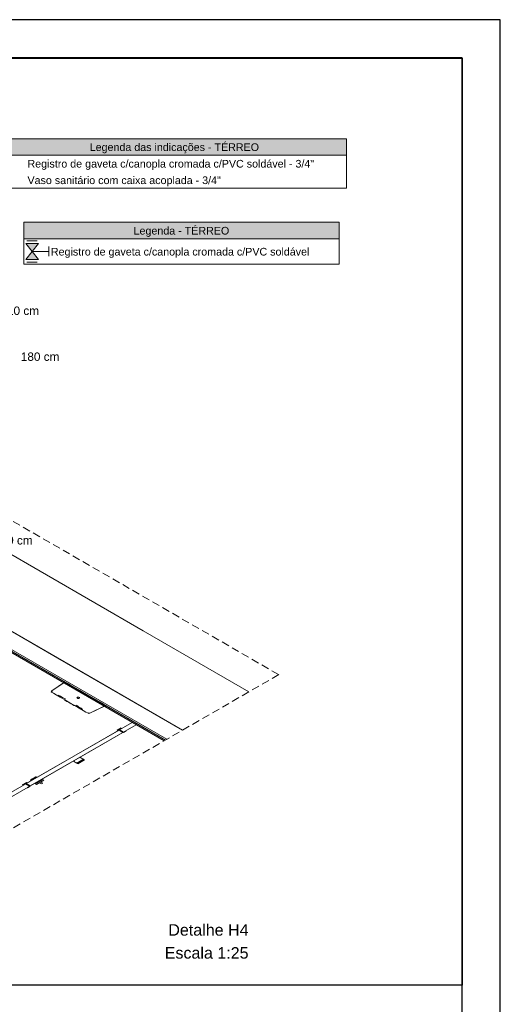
# Model space of a CAD drawing. Header units: millimetres. Extents: x 2 to 902, y -447 to 199.
# Tile 462 of 656: x 108 to 121, y 79 to 105. Entities that reach past the tile are written whole.
import ezdxf

# ---------------------------------------------------------------- set-up
doc = ezdxf.new("R2010")
doc.units = ezdxf.units.MM
doc.header["$MEASUREMENT"] = 0
doc.linetypes.add('JIS_02_2.0', pattern=[0.3, 0.2, -0.1])
doc.linetypes.add('NULL', pattern=[0])
for name, color, linetype, lineweight in [('DI-Hachuras Tabelas', 251, 'Continuous', 0), ('DI-Tabelas', 7, 'Continuous', 13), ('DI-Títulos', 3, 'Continuous', 9), ('DI-Área do detalhe', 7, 'JIS_02_2.0', 9), ('IFC-Elemento construtivo genérico-Contorno', 253, 'Continuous', 5), ('IFC-Laje-Contorno', 134, 'Continuous', 5), ('IFC-Parede padrão-Contorno', 44, 'Continuous', 5), ('IFC-Parede-Contorno', 42, 'Continuous', 5), ('IFC-Porta-Contorno', 142, 'Continuous', 5), ('IFC-Viga-Contorno', 66, 'Continuous', 5), ('Simbolos', 5, 'Continuous', 20), ('Simbolos_int', 2, 'Continuous', 15), ('Textos', 7, 'Continuous', 9)]:
    doc.layers.add(name, color=color, linetype=linetype, lineweight=lineweight)
doc.layers.add('SEDUC_MARF', color=1, linetype='Continuous')
doc.layers.add('SEDUC_MARGG', color=7, linetype='Continuous')
doc.styles.add('Arial', font='arial.ttf')

msp = doc.modelspace()

# ---------------------------------------------------------------- hatches: boundary and pattern name
at = {"layer": 'DI-Hachuras Tabelas', "linetype": 'Continuous'}
for points in [[(107.531, 101.748), (116.532, 101.748), (116.532, 101.316), (107.531, 101.316)], [(108.097, 99.565), (116.335, 99.565), (116.335, 99.133), (108.097, 99.133)]]:
    msp.add_hatch(color=251, dxfattribs=at).paths.add_polyline_path(points)
at = {"layer": 'Simbolos', "linetype": 'Continuous'}
for points in [[(108.147, 99.011), (108.483, 99.011), (108.316, 98.801)], [(108.316, 98.801), (108.147, 98.591), (108.483, 98.591)]]:
    msp.add_hatch(color=5, dxfattribs=at).paths.add_polyline_path(points)

# ---------------------------------------------------------------- linework, layer by layer
msp.add_lwpolyline([(88.711, 103.852), (119.549, 103.852), (119.549, 79.628), (88.711, 79.628)], close=True)
msp.add_lwpolyline([(87.884, 76.104), (87.884, 50.057), (119.549, 50.057), (119.549, 79.628), (93.942, 79.628)])
at = {"layer": 'DI-Hachuras Tabelas'}
for points in [[(107.531, 101.748), (116.532, 101.748), (116.532, 101.316), (107.531, 101.316), (107.531, 101.748)], [(108.097, 99.565), (116.335, 99.565), (116.335, 99.133), (108.097, 99.133), (108.097, 99.565)]]:
    msp.add_lwpolyline(points, dxfattribs=at)
at = {"layer": 'DI-Tabelas'}
for p, q in [((107.531, 101.748), (116.532, 101.748)), ((116.532, 101.748), (116.532, 101.316)), ((116.532, 101.316), (107.531, 101.316)), ((116.532, 101.316), (116.532, 100.884)), ((116.532, 100.884), (116.532, 100.452)), ((108.143, 100.452), (107.531, 100.452)), ((116.532, 100.452), (108.143, 100.452)), ((108.097, 99.133), (108.097, 99.565)), ((108.097, 99.565), (116.335, 99.565)), ((116.335, 99.565), (116.335, 99.133)), ((116.335, 99.133), (108.097, 99.133)), ((108.097, 98.468), (108.097, 99.133)), ((116.335, 99.133), (116.335, 98.468)), ((108.755, 98.468), (108.097, 98.468)), ((116.335, 98.468), (108.755, 98.468))]:
    msp.add_line(p, q, dxfattribs=at)
at = {"layer": 'DI-Área do detalhe'}
msp.add_lwpolyline([(107.563, 91.895), (114.758, 87.741), (103.481, 81.23), (96.286, 85.384), (107.563, 91.895)], dxfattribs=at)
at = {"layer": 'IFC-Elemento construtivo genérico-Contorno', "color": 7, "lineweight": 5}
for p, q in [((109.16, 87.541), (108.829, 87.314)), ((109.139, 87.527), (108.829, 87.314)), ((109.154, 87.558), (109.16, 87.541)), ((109.154, 87.558), (109.164, 87.553)), ((109.164, 87.553), (109.16, 87.541)), ((109.16, 87.541), (109.203, 87.516)), ((109.164, 87.553), (109.173, 87.547)), ((109.173, 87.547), (109.2, 87.531)), ((109.181, 87.528), (109.203, 87.516)), ((109.2, 87.531), (109.228, 87.516)), ((109.203, 87.516), (109.285, 87.468)), ((109.228, 87.516), (109.271, 87.491)), ((108.829, 87.314), (108.815, 87.296)), ((108.829, 87.314), (108.815, 87.296)), ((108.815, 87.296), (108.821, 87.285)), ((108.815, 87.296), (108.821, 87.285)), ((108.821, 87.285), (108.835, 87.274)), ((108.821, 87.285), (108.835, 87.274)), ((108.829, 87.314), (108.837, 87.294)), ((108.829, 87.314), (108.837, 87.294)), ((108.835, 87.274), (108.873, 87.253)), ((108.835, 87.274), (108.873, 87.253)), ((108.873, 87.253), (108.944, 87.211)), ((108.873, 87.253), (108.944, 87.211)), ((109.244, 87.492), (109.285, 87.468)), ((109.271, 87.491), (109.315, 87.465)), ((109.285, 87.468), (109.4, 87.402)), ((109.315, 87.465), (109.371, 87.433)), ((109.343, 87.435), (109.4, 87.402)), ((109.371, 87.433), (109.428, 87.4)), ((109.4, 87.402), (109.539, 87.322)), ((109.428, 87.4), (109.494, 87.362)), ((109.469, 87.362), (109.539, 87.322)), ((109.494, 87.362), (109.56, 87.324)), ((109.539, 87.322), (109.689, 87.235)), ((109.56, 87.324), (109.607, 87.297)), ((109.607, 87.297), (109.702, 87.242)), ((109.614, 87.278), (109.689, 87.235)), ((109.702, 87.242), (109.796, 87.188)), ((108.944, 87.211), (109.044, 87.154)), ((108.944, 87.211), (109.044, 87.154)), ((108.994, 87.202), (109.056, 87.183)), ((108.994, 87.202), (109.056, 87.183)), ((109.044, 87.154), (109.165, 87.084)), ((109.044, 87.154), (109.165, 87.084)), ((109.056, 87.183), (109.107, 87.14)), ((109.056, 87.183), (109.107, 87.14)), ((109.107, 87.14), (109.186, 87.108)), ((109.107, 87.14), (109.186, 87.108)), ((109.162, 87.079), (109.168, 87.082)), ((109.162, 87.079), (109.168, 87.082)), ((109.162, 87.079), (109.168, 87.075)), ((109.162, 87.079), (109.168, 87.075)), ((109.165, 87.084), (109.296, 87.008)), ((109.165, 87.084), (109.296, 87.008)), ((109.168, 87.075), (109.174, 87.079)), ((109.168, 87.075), (109.174, 87.079)), ((109.168, 87.075), (109.195, 87.06)), ((109.168, 87.075), (109.195, 87.06)), ((109.195, 87.06), (109.201, 87.063)), ((109.195, 87.06), (109.201, 87.063)), ((109.195, 87.06), (109.204, 87.055)), ((109.195, 87.06), (109.204, 87.055)), ((109.204, 87.055), (109.21, 87.058)), ((109.204, 87.055), (109.21, 87.058)), ((109.204, 87.055), (109.224, 87.043)), ((109.204, 87.055), (109.224, 87.043)), ((109.224, 87.043), (109.23, 87.047)), ((109.224, 87.043), (109.23, 87.047)), ((109.224, 87.043), (109.249, 87.028)), ((109.224, 87.043), (109.249, 87.028)), ((109.249, 87.028), (109.255, 87.032)), ((109.249, 87.028), (109.255, 87.032)), ((109.252, 87.027), (109.258, 87.03)), ((109.252, 87.027), (109.258, 87.03)), ((109.252, 87.027), (109.292, 87.004)), ((109.252, 87.027), (109.292, 87.004)), ((109.292, 87.004), (109.298, 87.007)), ((109.292, 87.004), (109.298, 87.007)), ((109.296, 87.008), (109.428, 86.932)), ((109.296, 87.008), (109.428, 86.932)), ((109.299, 86.999), (109.305, 87.003)), ((109.299, 86.999), (109.305, 87.003)), ((109.299, 86.999), (109.322, 86.987)), ((109.299, 86.999), (109.322, 86.987)), ((109.322, 86.987), (109.332, 86.981)), ((109.322, 86.987), (109.332, 86.981)), ((109.332, 86.981), (109.338, 86.984)), ((109.332, 86.981), (109.338, 86.984)), ((109.332, 86.981), (109.337, 86.978)), ((109.332, 86.981), (109.337, 86.978)), ((109.337, 86.978), (109.343, 86.981)), ((109.337, 86.978), (109.343, 86.981)), ((109.339, 86.976), (109.345, 86.98)), ((109.339, 86.976), (109.345, 86.98)), ((109.491, 87.153), (109.481, 87.131)), ((109.491, 87.153), (109.481, 87.131)), ((109.481, 87.131), (109.492, 87.133)), ((109.481, 87.131), (109.492, 87.133)), ((109.491, 87.153), (109.499, 87.149)), ((109.491, 87.153), (109.499, 87.149)), ((109.499, 87.149), (109.492, 87.133)), ((109.499, 87.149), (109.492, 87.133)), ((109.492, 87.133), (109.512, 87.121)), ((109.492, 87.133), (109.512, 87.121)), ((109.499, 87.149), (109.527, 87.153)), ((109.499, 87.149), (109.527, 87.153)), ((109.512, 87.121), (109.509, 87.115)), ((109.509, 87.115), (109.548, 87.121)), ((109.512, 87.121), (109.509, 87.115)), ((109.509, 87.115), (109.548, 87.121)), ((109.512, 87.121), (109.54, 87.125)), ((109.512, 87.121), (109.54, 87.125)), ((109.53, 87.159), (109.527, 87.153)), ((109.53, 87.159), (109.527, 87.153)), ((109.527, 87.153), (109.547, 87.141)), ((109.527, 87.153), (109.547, 87.141)), ((109.547, 87.141), (109.54, 87.125)), ((109.547, 87.141), (109.54, 87.125)), ((109.54, 87.125), (109.548, 87.121)), ((109.54, 87.125), (109.548, 87.121)), ((109.547, 87.141), (109.558, 87.143)), ((109.547, 87.141), (109.558, 87.143)), ((109.689, 87.235), (109.84, 87.148)), ((109.689, 87.235), (109.765, 87.191)), ((109.796, 87.188), (109.843, 87.16)), ((109.84, 87.148), (109.979, 87.068)), ((109.84, 87.148), (109.91, 87.108)), ((109.843, 87.16), (109.909, 87.122)), ((109.909, 87.122), (109.975, 87.084)), ((109.975, 87.084), (110.032, 87.051)), ((109.979, 87.068), (110.094, 87.001)), ((109.979, 87.068), (110.036, 87.035)), ((110.032, 87.051), (110.089, 87.019)), ((110.089, 87.019), (110.132, 86.993)), ((110.094, 87.001), (110.176, 86.954)), ((110.094, 87.001), (110.135, 86.978)), ((110.132, 86.993), (110.176, 86.968)), ((109.337, 86.978), (109.339, 86.976)), ((109.337, 86.978), (109.339, 86.976)), ((109.339, 86.976), (109.343, 86.974)), ((109.339, 86.976), (109.343, 86.974)), ((109.343, 86.974), (109.349, 86.978)), ((109.343, 86.974), (109.349, 86.978)), ((109.351, 86.969), (109.357, 86.973)), ((109.351, 86.969), (109.357, 86.973)), ((109.351, 86.969), (109.358, 86.966)), ((109.351, 86.969), (109.358, 86.966)), ((109.358, 86.966), (109.364, 86.969)), ((109.358, 86.966), (109.364, 86.969)), ((109.371, 86.958), (109.377, 86.962)), ((109.371, 86.958), (109.377, 86.962)), ((109.371, 86.958), (109.377, 86.954)), ((109.371, 86.958), (109.377, 86.954)), ((109.377, 86.954), (109.383, 86.958)), ((109.377, 86.954), (109.383, 86.958)), ((109.377, 86.954), (109.404, 86.939)), ((109.377, 86.954), (109.404, 86.939)), ((109.404, 86.939), (109.41, 86.942)), ((109.404, 86.939), (109.41, 86.942)), ((109.404, 86.939), (109.411, 86.935)), ((109.404, 86.939), (109.411, 86.935)), ((109.411, 86.935), (109.417, 86.939)), ((109.411, 86.935), (109.417, 86.939)), ((109.428, 86.932), (109.548, 86.863)), ((109.428, 86.932), (109.548, 86.863)), ((109.47, 86.944), (109.525, 86.899)), ((109.47, 86.944), (109.525, 86.899)), ((109.525, 86.899), (109.6, 86.869)), ((109.525, 86.899), (109.6, 86.869)), ((109.548, 86.863), (109.649, 86.805)), ((109.548, 86.863), (109.649, 86.805)), ((109.6, 86.869), (109.632, 86.834)), ((109.6, 86.869), (109.632, 86.834)), ((109.649, 86.805), (109.72, 86.763)), ((109.649, 86.805), (109.72, 86.763)), ((109.72, 86.763), (109.758, 86.742)), ((109.72, 86.763), (109.758, 86.742)), ((109.758, 86.742), (109.775, 86.733)), ((109.758, 86.742), (109.775, 86.733)), ((109.775, 86.733), (109.796, 86.73)), ((109.775, 86.733), (109.796, 86.73)), ((109.791, 86.743), (109.826, 86.738)), ((109.791, 86.743), (109.826, 86.738)), ((109.796, 86.73), (109.826, 86.738)), ((109.796, 86.73), (109.826, 86.738)), ((109.826, 86.738), (110.219, 86.929)), ((109.826, 86.738), (110.195, 86.917)), ((110.176, 86.968), (110.203, 86.953)), ((110.176, 86.954), (110.219, 86.929)), ((110.176, 86.954), (110.198, 86.942)), ((110.203, 86.953), (110.23, 86.937)), ((110.219, 86.929), (110.24, 86.931)), ((110.219, 86.929), (110.249, 86.926)), ((110.23, 86.937), (110.24, 86.931)), ((110.24, 86.931), (110.249, 86.926))]:
    msp.add_line(p, q, dxfattribs=at)
at = {"layer": 'IFC-Laje-Contorno', "color": 7, "lineweight": 5}
for p, q in [((104.603, 90.186), (110.089, 87.019)), ((110.249, 86.926), (111.798, 86.032))]:
    msp.add_line(p, q, dxfattribs=at)
at = {"layer": 'IFC-Parede padrão-Contorno', "color": 7, "lineweight": 5}
for p, q in [((104.603, 90.186), (111.798, 86.032)), ((106.601, 88.992), (111.763, 86.012)), ((108.986, 88.176), (112.248, 86.292)), ((104.419, 82.732), (110.931, 86.492)), ((104.523, 82.672), (111.035, 86.432))]:
    msp.add_line(p, q, dxfattribs=at)
at = {"layer": 'IFC-Parede-Contorno', "color": 7, "lineweight": 5}
for p, q in [((106.785, 91.446), (111.215, 88.888)), ((105.053, 90.446), (108.986, 88.176)), ((111.215, 88.888), (113.98, 87.292))]:
    msp.add_line(p, q, dxfattribs=at)
at = {"layer": 'IFC-Porta-Contorno', "color": 7, "lineweight": 5}
for p, q in [((108.16, 84.892), (110.585, 86.292)), ((108.264, 84.832), (110.689, 86.232)), ((110.533, 86.29), (110.638, 86.351)), ((110.533, 86.29), (110.638, 86.351)), ((110.533, 86.29), (110.557, 86.276)), ((110.533, 86.29), (110.557, 86.276)), ((110.548, 86.291), (110.645, 86.347)), ((110.548, 86.291), (110.645, 86.347)), ((110.548, 86.291), (110.559, 86.285)), ((110.548, 86.291), (110.559, 86.285)), ((110.557, 86.276), (110.592, 86.296)), ((110.559, 86.285), (110.592, 86.304)), ((110.559, 86.285), (110.592, 86.304)), ((110.585, 86.292), (110.689, 86.232)), ((110.592, 86.304), (110.599, 86.3)), ((110.592, 86.304), (110.703, 86.24)), ((110.592, 86.296), (110.703, 86.232)), ((110.638, 86.351), (110.645, 86.347)), ((110.638, 86.351), (110.645, 86.347)), ((110.696, 86.236), (110.703, 86.232)), ((110.703, 86.24), (110.765, 86.276)), ((110.703, 86.232), (110.772, 86.272)), ((110.703, 86.232), (110.772, 86.272)), ((110.765, 86.276), (110.772, 86.272)), ((110.765, 86.276), (110.772, 86.272)), ((109.39, 85.482), (109.39, 85.482)), ((109.39, 85.482), (109.391, 85.481)), ((109.391, 85.481), (109.393, 85.48)), ((109.393, 85.48), (109.395, 85.479)), ((109.395, 85.479), (109.398, 85.478)), ((109.398, 85.478), (109.401, 85.476)), ((109.401, 85.476), (109.404, 85.474)), ((109.404, 85.474), (109.408, 85.472)), ((109.408, 85.472), (109.412, 85.469)), ((109.412, 85.469), (109.416, 85.467)), ((109.416, 85.467), (109.419, 85.465)), ((109.419, 85.465), (109.423, 85.463)), ((109.423, 85.463), (109.426, 85.461)), ((109.426, 85.461), (109.428, 85.46)), ((109.428, 85.46), (109.431, 85.459)), ((109.431, 85.459), (109.432, 85.458)), ((109.432, 85.458), (109.433, 85.457)), ((109.433, 85.457), (109.436, 85.456)), ((109.436, 85.456), (109.442, 85.452)), ((109.442, 85.452), (109.453, 85.445)), ((109.453, 85.445), (109.468, 85.437)), ((109.468, 85.437), (109.47, 85.436)), ((109.482, 85.429), (109.656, 85.529)), ((109.509, 85.414), (109.682, 85.514)), ((109.563, 85.582), (109.563, 85.582)), ((109.563, 85.582), (109.564, 85.581)), ((109.564, 85.581), (109.566, 85.58)), ((109.566, 85.58), (109.568, 85.579)), ((109.568, 85.579), (109.571, 85.578)), ((109.571, 85.578), (109.574, 85.576)), ((109.574, 85.576), (109.578, 85.574)), ((109.578, 85.574), (109.581, 85.572)), ((109.581, 85.572), (109.585, 85.569)), ((109.585, 85.569), (109.589, 85.567)), ((109.589, 85.567), (109.592, 85.565)), ((109.592, 85.565), (109.596, 85.563)), ((109.596, 85.563), (109.599, 85.561)), ((109.599, 85.561), (109.602, 85.56)), ((109.602, 85.56), (109.604, 85.559)), ((109.604, 85.559), (109.605, 85.558)), ((109.605, 85.558), (109.606, 85.557)), ((109.606, 85.557), (109.609, 85.556)), ((109.609, 85.556), (109.616, 85.552)), ((109.616, 85.552), (109.627, 85.545)), ((109.627, 85.545), (109.641, 85.537)), ((109.641, 85.537), (109.644, 85.536)), ((109.644, 85.536), (109.646, 85.534)), ((109.646, 85.534), (109.649, 85.533)), ((109.649, 85.533), (109.652, 85.531)), ((109.652, 85.531), (109.655, 85.529)), ((109.655, 85.529), (109.658, 85.527)), ((109.656, 85.529), (109.656, 85.529)), ((109.656, 85.528), (109.657, 85.528)), ((109.657, 85.528), (109.657, 85.528)), ((109.657, 85.528), (109.658, 85.528)), ((109.658, 85.528), (109.658, 85.527)), ((109.658, 85.527), (109.661, 85.525)), ((109.658, 85.527), (109.659, 85.527)), ((109.659, 85.527), (109.66, 85.526)), ((109.66, 85.526), (109.66, 85.526)), ((109.66, 85.526), (109.664, 85.524)), ((109.661, 85.525), (109.664, 85.524)), ((109.664, 85.524), (109.667, 85.522)), ((109.667, 85.522), (109.67, 85.521)), ((109.667, 85.522), (109.67, 85.52)), ((109.67, 85.521), (109.672, 85.519)), ((109.67, 85.52), (109.673, 85.518)), ((109.673, 85.519), (109.674, 85.518)), ((109.673, 85.518), (109.676, 85.517)), ((109.676, 85.517), (109.678, 85.516)), ((109.678, 85.516), (109.68, 85.515)), ((109.68, 85.515), (109.681, 85.514)), ((109.681, 85.514), (109.682, 85.514)), ((109.47, 85.436), (109.473, 85.434)), ((109.473, 85.434), (109.476, 85.433)), ((109.476, 85.433), (109.479, 85.431)), ((109.479, 85.431), (109.482, 85.429)), ((109.482, 85.429), (109.482, 85.429)), ((109.483, 85.429), (109.483, 85.429)), ((109.483, 85.428), (109.483, 85.428)), ((109.483, 85.428), (109.484, 85.428)), ((109.484, 85.428), (109.484, 85.428)), ((109.484, 85.428), (109.485, 85.427)), ((109.485, 85.427), (109.486, 85.427)), ((109.486, 85.427), (109.486, 85.426)), ((109.486, 85.426), (109.487, 85.426)), ((109.487, 85.426), (109.491, 85.424)), ((109.491, 85.424), (109.494, 85.422)), ((109.494, 85.422), (109.497, 85.42)), ((109.497, 85.42), (109.5, 85.418)), ((109.5, 85.418), (109.503, 85.417)), ((109.503, 85.417), (109.505, 85.416)), ((109.505, 85.416), (109.507, 85.415)), ((109.507, 85.415), (109.508, 85.414)), ((109.508, 85.414), (109.508, 85.414)), ((108.058, 84.861), (108.164, 84.922)), ((108.058, 84.861), (108.164, 84.922)), ((108.164, 84.922), (108.188, 84.908)), ((108.164, 84.922), (108.188, 84.908)), ((108.268, 84.984), (108.269, 84.985)), ((108.268, 84.984), (108.294, 84.969)), ((108.269, 84.985), (108.273, 84.987)), ((108.27, 84.985), (108.283, 84.993)), ((108.27, 84.985), (108.295, 84.97)), ((108.273, 84.987), (108.278, 84.99)), ((108.278, 84.99), (108.286, 84.994)), ((108.283, 84.993), (108.307, 85.006)), ((108.286, 84.994), (108.296, 85)), ((108.296, 85), (108.307, 85.006)), ((108.307, 85.006), (108.338, 85.024)), ((108.307, 85.006), (108.319, 85.014)), ((108.319, 85.014), (108.332, 85.021)), ((108.332, 85.021), (108.346, 85.029)), ((108.338, 85.024), (108.37, 85.043)), ((108.346, 85.029), (108.359, 85.037)), ((108.359, 85.037), (108.372, 85.044)), ((108.37, 85.043), (108.398, 85.059)), ((108.372, 85.044), (108.385, 85.051)), ((108.385, 85.051), (108.396, 85.058)), ((108.396, 85.058), (108.405, 85.063)), ((108.398, 85.059), (108.417, 85.07)), ((108.398, 84.889), (108.588, 84.999)), ((108.398, 84.889), (108.588, 84.999)), ((108.405, 85.063), (108.413, 85.068)), ((108.413, 85.068), (108.419, 85.071)), ((108.417, 85.07), (108.424, 85.074)), ((108.419, 85.071), (108.423, 85.073)), ((108.423, 85.073), (108.424, 85.074)), ((108.424, 85.074), (108.449, 85.059)), ((108.424, 85.074), (108.449, 85.059)), ((108.432, 84.869), (108.623, 84.979)), ((108.432, 84.869), (108.623, 84.979)), ((108.545, 84.934), (108.597, 84.904)), ((108.545, 84.934), (108.597, 84.904)), ((108.588, 84.999), (108.623, 84.979)), ((108.588, 84.999), (108.623, 84.979)), ((108.058, 84.861), (108.065, 84.857)), ((108.058, 84.861), (108.065, 84.857)), ((108.065, 84.857), (108.162, 84.913)), ((108.065, 84.857), (108.162, 84.913)), ((108.139, 84.888), (108.173, 84.907)), ((108.139, 84.888), (108.173, 84.907)), ((108.139, 84.888), (108.146, 84.884)), ((108.139, 84.888), (108.25, 84.824)), ((108.153, 84.888), (108.188, 84.908)), ((108.153, 84.888), (108.264, 84.824)), ((108.16, 84.892), (108.264, 84.832)), ((108.162, 84.913), (108.173, 84.907)), ((108.162, 84.913), (108.173, 84.907)), ((108.188, 84.788), (108.25, 84.824)), ((108.188, 84.788), (108.195, 84.784)), ((108.188, 84.788), (108.195, 84.784)), ((108.195, 84.784), (108.264, 84.824)), ((108.195, 84.784), (108.264, 84.824)), ((108.257, 84.828), (108.264, 84.824)), ((108.398, 84.889), (108.432, 84.869)), ((108.398, 84.889), (108.432, 84.869)), ((108.51, 84.914), (108.562, 84.884)), ((108.51, 84.914), (108.562, 84.884)), ((108.562, 84.884), (108.597, 84.904)), ((108.562, 84.884), (108.597, 84.904))]:
    msp.add_line(p, q, dxfattribs=at)
at = {"layer": 'IFC-Viga-Contorno', "color": 7, "lineweight": 5}
for p, q in [((105.053, 90.446), (112.248, 86.292)), ((104.637, 90.206), (111.832, 86.052))]:
    msp.add_line(p, q, dxfattribs=at)
at = {"layer": 'SEDUC_MARF', "color": 7}
msp.add_lwpolyline([(120.549, 104.859), (1.649, 104.859), (1.649, 20.759), (120.549, 20.759)], close=True, dxfattribs=at)
at = {"layer": 'SEDUC_MARGG'}
msp.add_lwpolyline([(4.149, 21.759), (119.549, 21.759), (119.549, 103.859), (4.149, 103.859), (4.149, 21.759)], dxfattribs=at)
at = {"layer": 'Simbolos'}
for p, q in [((108.147, 99.011), (108.483, 99.011)), ((108.147, 99.011), (108.316, 98.801)), ((108.483, 99.011), (108.315, 98.801)), ((108.755, 98.675), (108.755, 98.927)), ((108.147, 98.591), (108.316, 98.801)), ((108.147, 98.591), (108.483, 98.591)), ((108.316, 98.801), (108.755, 98.801)), ((108.483, 98.591), (108.316, 98.801))]:
    msp.add_line(p, q, dxfattribs=at)
at = {"layer": 'Simbolos_int'}
for p, q in [((108.18, 99.083), (108.449, 99.083)), ((108.18, 98.518), (108.449, 98.518))]:
    msp.add_line(p, q, dxfattribs=at)

# ---------------------------------------------------------------- texts
at = {"layer": 'DI-Tabelas', "linetype": 'NULL', "char_height": 0.2, "line_spacing_factor": 0.6, "style": 'Arial'}
for s, insert, width, attachment_point in [('Legenda das indicações - TÉRREO', (112.032, 101.366), 8.85183, 8), ('Registro de gaveta c/canopla cromada c/PVC soldável - 3/4"', (108.193, 100.934), 14.9814, 7), ('Vaso sanitário com caixa acoplada - 3/4"', (108.193, 100.502), 10.10549, 7), ('Legenda - TÉRREO', (112.216, 99.183), 5.0003, 8), ('Registro de gaveta c/canopla cromada c/PVC soldável', (108.805, 98.635), 13.51006, 7)]:
    msp.add_mtext(s, dxfattribs=dict(at, insert=insert, width=width, attachment_point=attachment_point))
at = {"layer": 'DI-Títulos', "linetype": 'NULL', "char_height": 0.3, "attachment_point": 9, "line_spacing_factor": 0.6, "style": 'Arial'}
for s, insert, width in [('Detalhe H4', (113.97, 80.915), 4.19268), ('Escala 1:25', (113.97, 80.315), 4.37973)]:
    msp.add_mtext(s, dxfattribs=dict(at, insert=insert, width=width))
at = {"layer": 'Textos', "linetype": 'NULL', "char_height": 0.22, "attachment_point": 7, "line_spacing_factor": 0.6, "style": 'Arial'}
for s, insert, width in [('210 cm', (107.487, 97.139), 2.01555), ('180 cm', (108.019, 95.939), 2.01555), ('60 cm', (107.49, 91.139), 1.67381)]:
    msp.add_mtext(s, dxfattribs=dict(at, insert=insert, width=width))

doc.saveas('drawing.dxf')
